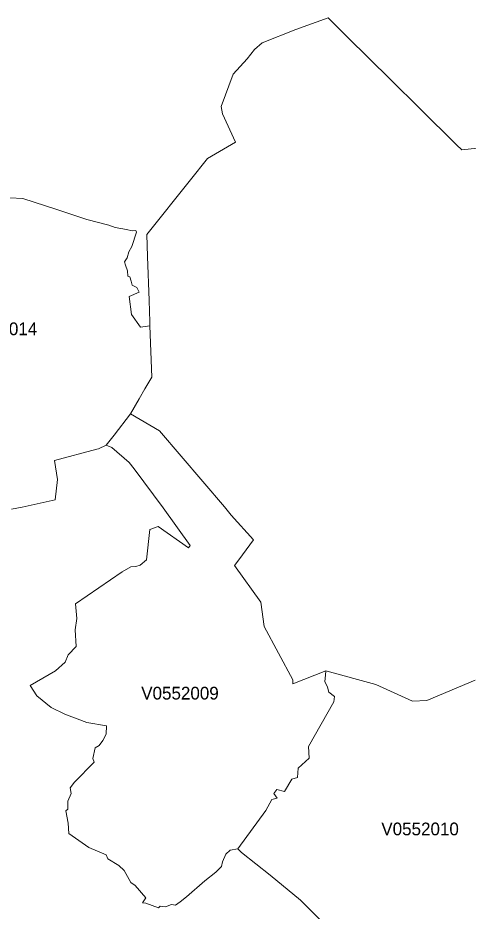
# Model space of a CAD drawing. Extents: x 369010 to 735936, y 6377141 to 6616555.
# Drawn here: x 479285 to 482827, y 6542045 to 6549066 of the extents above; entities that cross this region are included whole.
import ezdxf
from ezdxf.enums import TextEntityAlignment as Align

# ---------------------------------------------------------------- set-up
doc = ezdxf.new("R2010")
doc.units = 0
doc.header["$LTSCALE"] = 40
doc.layers.add('3', color=7, linetype='Continuous', lineweight=13)
doc.layers.add('4', color=7, linetype='Continuous')

msp = doc.modelspace()

# ---------------------------------------------------------------- linework, layer by layer
at = {"layer": '3'}
for points in [[(483388.2, 6548094.04), (482777.65, 6548028.83), (482734.62, 6548068.55), (482446.15, 6548353.71), (482217.92, 6548579.79), (481875.49, 6548917.26), (481725.05, 6549065.88), (481472.32, 6548973.53), (481205.86, 6548869.42), (481146.28, 6548818.12), (481088.52, 6548743.97), (480977.63, 6548622.16), (480884.95, 6548368.94), (480894.22, 6548312.34), (480996, 6548089.24), (480776.71, 6547961.64), (480642.82, 6547791.99), (480300.06, 6547364.17), (480304.69, 6547190.88), (480317.93, 6546845.48), (480322.73, 6546677.66), (480323.89, 6546644.39), (480337.79, 6546243.04), (480282.52, 6546149.2), (480237.83, 6546071.08), (480169.81, 6545953.41), (480398.53, 6545819.85), (480911.1, 6545221.88), (480962.08, 6545156.67), (481138.17, 6544962.37), (481023.48, 6544805.47), (480987.73, 6544761.95), (481195.27, 6544474.47), (481221.42, 6544283.31), (481447.83, 6543863.09), (481447.83, 6543831.32), (481708, 6543933.27), (482101.07, 6543826.19), (482389.55, 6543695.6), (482500.43, 6543699.41), (482882.91, 6543859.29)], [(480322.73, 6546677.66), (480317.93, 6546845.48), (480304.69, 6547190.88), (480300.06, 6547364.17), (480642.82, 6547791.99), (480776.71, 6547961.64), (480996, 6548089.24), (480894.22, 6548312.34), (480884.95, 6548368.94), (480977.63, 6548622.16), (481088.52, 6548743.97), (481146.28, 6548818.12), (481205.86, 6548869.42), (481472.32, 6548973.53), (481725.05, 6549065.88), (481875.49, 6548917.26), (482217.92, 6548579.79), (482446.15, 6548353.71), (482734.62, 6548068.55), (482777.65, 6548028.83), (483388.2, 6548094.04)], [(479221.64, 6547652.14), (479323.42, 6547646.85), (479592.03, 6547558.47), (479828.54, 6547482), (480001.49, 6547436.99), (480050.81, 6547417.29), (480140.18, 6547402.89), (480185.2, 6547392.96), (480212.18, 6547394.78), (480217.64, 6547382.21), (480181.56, 6547267.68), (480157.23, 6547227.13), (480144.65, 6547180.29), (480123.96, 6547149.67), (480131.08, 6547122.53), (480147.3, 6547077.51), (480149.12, 6547036.96), (480166.33, 6547030.68), (480175.27, 6546996.42), (480185.2, 6546963.98), (480221.28, 6546945.94), (480239.32, 6546909.03), (480160.87, 6546875.93), (480177.92, 6546733.6), (480249.91, 6546634.62), (480323.89, 6546644.39), (480322.73, 6546677.66)], [(479233.72, 6545204.67), (479318.46, 6545219.23), (479577.47, 6545278.32), (479595.84, 6545437.87), (479573.17, 6545586.49), (479906.33, 6545675.36), (479920.39, 6545679.5), (479980.64, 6545708.46), (480043.03, 6545785.26), (480169.81, 6545953.41), (480237.83, 6546071.08), (480282.52, 6546149.2), (480337.79, 6546243.04), (480323.89, 6546644.39), (480249.91, 6546634.62), (480177.92, 6546733.6), (480160.87, 6546875.93), (480239.32, 6546909.03), (480221.28, 6546945.94), (480185.2, 6546963.98), (480175.27, 6546996.42), (480166.33, 6547030.68), (480149.12, 6547036.96), (480147.3, 6547077.51), (480131.08, 6547122.53), (480123.96, 6547149.67), (480144.65, 6547180.29), (480157.23, 6547227.13), (480181.56, 6547267.68), (480217.64, 6547382.21), (480212.18, 6547394.78), (480185.2, 6547392.96), (480140.18, 6547402.89), (480050.81, 6547417.29), (480001.49, 6547436.99), (479828.54, 6547482), (479592.03, 6547558.47), (479323.42, 6547646.85), (479221.64, 6547652.14)], [(479980.64, 6545708.46), (479920.39, 6545679.5), (479906.33, 6545675.36), (479573.17, 6545586.49), (479595.84, 6545437.87), (479577.47, 6545278.32), (479318.46, 6545219.23), (479233.72, 6545204.67)], [(480427.66, 6545214.93), (480199.27, 6545522.44), (480161.04, 6545571.1), (480024.66, 6545688.44), (479980.64, 6545708.46)], [(481699.23, 6541940.43), (481508.9, 6542132.42), (481269.09, 6542327.71), (481044.5, 6542506.95), (481014.71, 6542534.26), (480956.12, 6542524), (480921.69, 6542493.38), (480894.88, 6542433.47), (480887.1, 6542394.91), (480841.26, 6542350.22), (480755.69, 6542283.86), (480611.54, 6542156.25), (480561.89, 6542118.02), (480524.81, 6542092.37), (480494.2, 6542097.5), (480447.52, 6542079.29), (480405.49, 6542084.42), (480391.42, 6542071.68), (480290.63, 6542107.43), (480265.14, 6542109.91), (480291.95, 6542150.79), (480207.71, 6542247.78), (480174.61, 6542270.78), (480122.31, 6542363.79), (480078.28, 6542403.02), (479992.88, 6542456.64), (479980.14, 6542487.26), (479843.6, 6542546.01), (479686.7, 6542654.42), (479681.57, 6542737.34), (479663.37, 6542833), (479678.76, 6542847.07), (479677.43, 6542908.3), (479705.57, 6542969.54), (479696.63, 6543014.22), (479731.06, 6543058.91), (479884.31, 6543215.97), (479874.05, 6543245.27), (479891.93, 6543329.51), (479925.19, 6543347.38), (479954.49, 6543385.62), (479979.97, 6543436.76), (479982.46, 6543500.48), (479826.88, 6543527.29), (479655.75, 6543593.99), (479547.35, 6543646.28), (479433.81, 6543736.98), (479381.51, 6543817.42), (479580.45, 6543933.43), (479657.57, 6544000.79), (479681.9, 6544060.71), (479743.14, 6544124.59), (479735.36, 6544254.84), (479749.43, 6544345.37), (479739.5, 6544460.56), (480105.59, 6544710.81), (480172.95, 6544750.36), (480212.51, 6544754.17), (480246.93, 6544765.59), (480297.91, 6544805.14), (480323.4, 6545045.12), (480388.44, 6545068.13), (480626.76, 6544900.97), (480639.51, 6544920.17), (480427.66, 6545214.93)], [(482882.91, 6543859.29), (482500.43, 6543699.41), (482389.55, 6543695.6), (482101.07, 6543826.19), (481708, 6543933.27), (481704.2, 6543898.51), (481700.39, 6543850.02), (481719.59, 6543806.66), (481731.01, 6543767.1), (481774.37, 6543732.51), (481770.23, 6543691.3), (481569.97, 6543339.11), (481575.1, 6543248.58), (481489.54, 6543169.47), (481483.25, 6543094.16), (481439.89, 6543082.58), (481382.46, 6542985.59), (481322.54, 6543002.31), (481298.21, 6542970.37), (481323.7, 6542931.97), (481281.66, 6542921.87), (481234.16, 6542835.65), (481014.71, 6542534.26), (481044.5, 6542506.95), (481269.09, 6542327.71), (481508.9, 6542132.42), (481699.23, 6541940.43)]]:
    msp.add_lwpolyline(points, dxfattribs=at)
msp.add_lwpolyline([(480169.81, 6545953.41), (480043.03, 6545785.26), (479980.64, 6545708.46), (480024.66, 6545688.44), (480161.04, 6545571.1), (480199.27, 6545522.44), (480427.66, 6545214.93), (480639.51, 6544920.17), (480626.76, 6544900.97), (480388.44, 6545068.13), (480323.4, 6545045.12), (480297.91, 6544805.14), (480246.93, 6544765.59), (480212.51, 6544754.17), (480172.95, 6544750.36), (480105.59, 6544710.81), (479739.5, 6544460.56), (479749.43, 6544345.37), (479735.36, 6544254.84), (479743.14, 6544124.59), (479681.9, 6544060.71), (479657.57, 6544000.79), (479580.45, 6543933.43), (479381.51, 6543817.42), (479433.81, 6543736.98), (479547.35, 6543646.28), (479655.75, 6543593.99), (479826.88, 6543527.29), (479982.46, 6543500.48), (479979.97, 6543436.76), (479954.49, 6543385.62), (479925.19, 6543347.38), (479891.93, 6543329.51), (479874.05, 6543245.27), (479884.31, 6543215.97), (479731.06, 6543058.91), (479696.63, 6543014.22), (479705.57, 6542969.54), (479677.43, 6542908.3), (479678.76, 6542847.07), (479663.37, 6542833), (479681.57, 6542737.34), (479686.7, 6542654.42), (479843.6, 6542546.01), (479980.14, 6542487.26), (479992.88, 6542456.64), (480078.28, 6542403.02), (480122.31, 6542363.79), (480174.61, 6542270.78), (480207.71, 6542247.78), (480291.95, 6542150.79), (480265.14, 6542109.91), (480290.63, 6542107.43), (480391.42, 6542071.68), (480405.49, 6542084.42), (480447.52, 6542079.29), (480494.2, 6542097.5), (480524.81, 6542092.37), (480561.89, 6542118.02), (480611.54, 6542156.25), (480755.69, 6542283.86), (480841.26, 6542350.22), (480887.1, 6542394.91), (480894.88, 6542433.47), (480921.69, 6542493.38), (480956.12, 6542524), (481014.71, 6542534.26), (481234.16, 6542835.65), (481281.66, 6542921.87), (481323.7, 6542931.97), (481298.21, 6542970.37), (481322.54, 6543002.31), (481382.46, 6542985.59), (481439.89, 6543082.58), (481483.25, 6543094.16), (481489.54, 6543169.47), (481575.1, 6543248.58), (481569.97, 6543339.11), (481770.23, 6543691.3), (481774.37, 6543732.51), (481731.01, 6543767.1), (481719.59, 6543806.66), (481700.39, 6543850.02), (481704.2, 6543898.51), (481708, 6543933.27), (481447.83, 6543831.32), (481447.83, 6543863.09), (481221.42, 6544283.31), (481195.27, 6544474.47), (480987.73, 6544761.95), (481023.48, 6544805.47), (481138.17, 6544962.37), (480962.08, 6545156.67), (480911.1, 6545221.88), (480398.53, 6545819.85)], close=True, dxfattribs=at)

# ---------------------------------------------------------------- texts
at = {"layer": '4'}
for s, p in [('V0520014', (479132.77, 6546571.97)), ('V0552009', (480560.16, 6543708.29)), ('V0552010', (482448.58, 6542641.09))]:
    msp.add_text(s, height=100, dxfattribs=at).set_placement(p, align=Align.CENTER)

doc.saveas('drawing.dxf')
